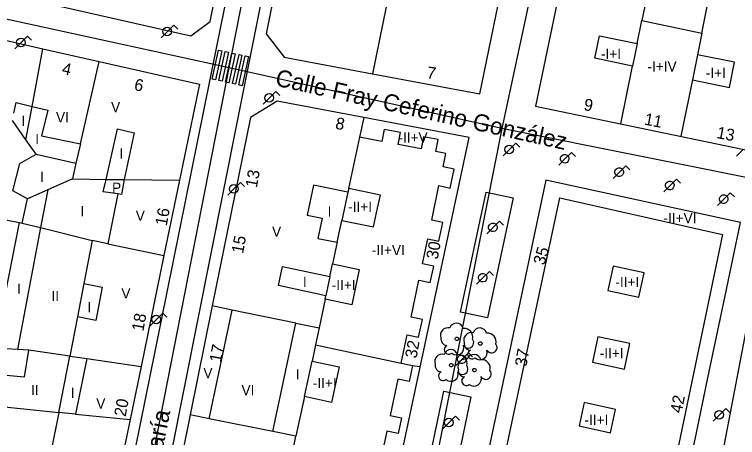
# Model space of a CAD drawing. Extents: x 282771 to 285132, y 4823109 to 4825496.
# Drawn here: x 284617.4 to 284723.9, y 4823442 to 4823504.4 of the extents above; entities that cross this region are included whole.
import ezdxf

# ---------------------------------------------------------------- set-up
doc = ezdxf.new("R2010")
doc.units = 0
for name, color, linetype in [('ACERA-BORDILLO', 7, 'Continuous'), ('ARBOL', 7, 'Continuous'), ('CALLE-EJE', 7, 'Continuous'), ('CALLE-TEXTO', 7, 'Continuous'), ('EDIFICIO', 7, 'Continuous'), ('FAROLA', 7, 'Continuous'), ('INTERIOR-EDIFICIO', 7, 'Continuous'), ('MEDIANERA', 7, 'Continuous'), ('NUM-LOCAL', 7, 'Continuous'), ('NUM-PORTAL', 7, 'Continuous'), ('PASO-PEATONES', 7, 'Continuous'), ('TXT-ALTURA-EDIFICIO', 7, 'Continuous'), ('ZONA-VERDE', 7, 'Continuous')]:
    doc.layers.add(name, color=color, linetype=linetype)

msp = doc.modelspace()

# ---------------------------------------------------------------- linework, layer by layer
at = {"layer": 'ACERA-BORDILLO'}
for points in [[(284659.31, 4823559.3), (284647.17, 4823499.39), (284638.12, 4823454.71), (284629.43, 4823411.85), (284622.77, 4823378.97), (284622.6, 4823378.28), (284622.36, 4823377.58), (284622.04, 4823376.88), (284621.65, 4823376.21), (284621.18, 4823375.56), (284620.92, 4823375.25), (284620.65, 4823374.96), (284620.35, 4823374.67), (284620.05, 4823374.4), (284619.72, 4823374.15), (284619.39, 4823373.91), (284619.04, 4823373.69), (284618.68, 4823373.49), (284618.31, 4823373.31), (284617.94, 4823373.14), (284617.56, 4823373), (284617.18, 4823372.88)], [(284638.57, 4823429.68), (284650.31, 4823488.67), (284657.71, 4823525.8)], [(284726.49, 4823464.69), (284717.63, 4823418.45), (284706.04, 4823359.27)]]:
    msp.add_lwpolyline(points, dxfattribs=at)
at = {"layer": 'ARBOL'}
for centre, major_axis, start_param, end_param in [((284682.55, 4823457.85), (0.595, 0.851), 5.595953, 8.139632), ((284681.29, 4823457.12), (0.629, 0.899), 0.356292, 2.540123), ((284683.68, 4823456.85), (0.73, 1.04), 5.061716, 6.994956), ((284684.73, 4823456.41), (0.629, 0.899), 0.356231, 2.540062), ((284685.99, 4823457.14), (0.595, 0.851), 5.595893, 8.139571), ((284687.12, 4823456.14), (0.73, 1.04), 5.061655, 6.994896), ((284681.18, 4823456.55), (-0.536, -0.766), 5.123959, 6.861144), ((284684.29, 4823456.02), (-0.457, -0.653), 5.828434, 9.145059), ((284681.42, 4823455), (-0.385, -0.551), 4.166432, 7.582665), ((284682.56, 4823455.3), (-0.622, -0.889), 6.177361, 8.777439), ((284684.62, 4823455.84), (-0.536, -0.766), 5.123898, 6.861083), ((284687.73, 4823455.31), (-0.457, -0.653), 5.828374, 9.144998), ((284680.45, 4823453.23), (0.629, 0.899), 0.356464, 2.540295), ((284681.71, 4823453.96), (0.596, 0.851), 5.596125, 8.139804), ((284682.84, 4823452.96), (0.73, 1.04), 5.061888, 6.995128), ((284685.12, 4823453.24), (0.595, 0.851), 5.596063, 8.139742), ((284684.86, 4823454.29), (-0.385, -0.551), 4.166371, 7.582605), ((284686, 4823454.59), (-0.622, -0.889), 6.1773, 8.777378), ((284683.86, 4823452.51), (0.629, 0.899), 0.356402, 2.540233), ((284686.25, 4823452.24), (0.73, 1.04), 5.061826, 6.995066), ((284680.34, 4823452.66), (-0.536, -0.766), 5.124131, 6.861316), ((284683.45, 4823452.13), (-0.457, -0.653), 5.828606, 9.145231), ((284683.75, 4823451.94), (-0.536, -0.766), 5.124069, 6.861254), ((284680.58, 4823451.11), (-0.385, -0.55), 4.166604, 7.582837), ((284681.72, 4823451.41), (-0.623, -0.889), 6.177533, 8.777611), ((284686.86, 4823451.41), (-0.457, -0.653), 5.828544, 9.145169), ((284683.99, 4823450.39), (-0.385, -0.551), 4.166542, 7.582775), ((284685.13, 4823450.69), (-0.622, -0.889), 6.177471, 8.777549)]:
    msp.add_ellipse(centre, major_axis=major_axis, ratio=0.999978, start_param=start_param, end_param=end_param, dxfattribs=at)
for centre in [(284682.62, 4823456.59), (284686.06, 4823455.88), (284681.78, 4823452.7), (284685.19, 4823451.98)]:
    msp.add_ellipse(centre, major_axis=(0.146, 0.209), ratio=0.999978, dxfattribs=at)
at = {"layer": 'CALLE-EJE'}
for points in [[(284649.06, 4823496.53), (284665.8, 4823581.92)], [(284703.57, 4823574.45), (284706.9, 4823569.99), (284689.21, 4823487.59)], [(284649.06, 4823496.53), (284608.53, 4823505.37)], [(284623.41, 4823365.59), (284649.06, 4823496.53)], [(284689.21, 4823487.59), (284649.06, 4823496.53)], [(284689.21, 4823487.59), (284666.85, 4823374.63), (284665.29, 4823357.54)], [(284731.36, 4823479.12), (284689.21, 4823487.59)]]:
    msp.add_lwpolyline(points, dxfattribs=at)
at = {"layer": 'EDIFICIO'}
for points in [[(284660.61, 4823575.62), (284659, 4823578.2), (284645.49, 4823580.89), (284632.59, 4823583.47), (284629.19, 4823581.23), (284626.08, 4823565.25), (284624.17, 4823555.42), (284622.28, 4823545.69), (284620.38, 4823535.91), (284618.45, 4823525.95), (284616.64, 4823516.64), (284615.39, 4823510.19), (284617.58, 4823507.1), (284643.41, 4823501.2), (284646.28, 4823503.31), (284647.57, 4823509.71), (284649.38, 4823518.91), (284651.47, 4823529.45), (284655.33, 4823548.97), (284657.37, 4823559.32), (284659.2, 4823568.53), (284660.61, 4823575.62)], [(284672.53, 4823575.76), (284668.83, 4823573.37), (284667.47, 4823566.54), (284665.56, 4823556.93), (284663.62, 4823547.19), (284661.69, 4823537.48), (284659.86, 4823528.27), (284657.5, 4823516.42), (284654.54, 4823501.51), (284657.15, 4823498.09), (284670.2, 4823495.64), (284685.98, 4823492.69), (284696.08, 4823541.83), (284701.4, 4823567.69), (284700.19, 4823570.03), (284690.07, 4823572.12), (284681.2, 4823573.96), (284672.53, 4823575.76)], [(284694.18, 4823490.88), (284728.43, 4823483.75), (284743.46, 4823561.69), (284725.79, 4823565.05), (284710.22, 4823568.03), (284706.45, 4823549.91), (284701.92, 4823528.12), (284694.18, 4823490.88)], [(284598.94, 4823427.16), (284603.01, 4823447.9), (284604.56, 4823455.85), (284608.09, 4823473.8), (284611.57, 4823491.57), (284613.46, 4823501.18), (284621.64, 4823499.31), (284629.93, 4823497.43), (284644.68, 4823494.09), (284641.76, 4823479.97), (284639.46, 4823468.84), (284636.09, 4823452.51), (284634.48, 4823444.68), (284631.27, 4823429.16), (284629.56, 4823420.84)], [(284636.47, 4823372.18), (284643.77, 4823370.72), (284659.13, 4823367.65), (284684.4, 4823486.24), (284668.88, 4823489.17), (284656.13, 4823491.58), (284652.21, 4823489.18), (284646.56, 4823461.42), (284643.33, 4823445.39), (284640.99, 4823433.71), (284639.91, 4823428.34), (284636.83, 4823413.04), (284634.55, 4823401.7), (284632.28, 4823390.44), (284629.28, 4823375.47), (284630.66, 4823373.35), (284636.47, 4823372.18)], [(284715.35, 4823430.7), (284717.88, 4823442.74), (284719.59, 4823450.86), (284722.12, 4823462.9), (284724.4, 4823473.74), (284695.73, 4823479.97), (284684.22, 4823425.78), (284713.04, 4823419.72), (284715.35, 4823430.7)]]:
    msp.add_lwpolyline(points, dxfattribs=at)
at = {"layer": 'FAROLA'}
for p, q in [((284640.93, 4823502.8), (284639.99, 4823501.87)), ((284641.52, 4823502.21), (284640.93, 4823502.8)), ((284619.39, 4823501.17), (284618.45, 4823500.24)), ((284619.98, 4823500.58), (284619.39, 4823501.17)), ((284639.99, 4823501.87), (284639.06, 4823500.93)), ((284618.45, 4823500.24), (284617.52, 4823499.3)), ((284655.95, 4823493.01), (284655.01, 4823492.08)), ((284656.54, 4823492.42), (284655.95, 4823493.01)), ((284655.01, 4823492.08), (284654.08, 4823491.14)), ((284691.28, 4823485.4), (284690.34, 4823484.47)), ((284691.87, 4823484.81), (284691.28, 4823485.4)), ((284690.34, 4823484.47), (284689.41, 4823483.53)), ((284724.72, 4823484.44), (284723.79, 4823483.5)), ((284698.53, 4823483.11), (284697.6, 4823482.17)), ((284699.47, 4823484.04), (284698.53, 4823483.11)), ((284700.06, 4823483.45), (284699.47, 4823484.04)), ((284707.49, 4823482.07), (284706.55, 4823481.14)), ((284708.08, 4823481.48), (284707.49, 4823482.07)), ((284706.55, 4823481.14), (284705.62, 4823480.2)), ((284714.94, 4823480.11), (284714, 4823479.18)), ((284715.53, 4823479.52), (284714.94, 4823480.11)), ((284650.72, 4823479.62), (284649.78, 4823478.69)), ((284651.31, 4823479.03), (284650.72, 4823479.62)), ((284714, 4823479.18), (284713.07, 4823478.24)), ((284649.78, 4823478.69), (284648.85, 4823477.75)), ((284722.88, 4823478.09), (284721.94, 4823477.16)), ((284723.47, 4823477.5), (284722.88, 4823478.09)), ((284721.94, 4823477.16), (284721.01, 4823476.22)), ((284688.89, 4823473.93), (284687.95, 4823473)), ((284689.48, 4823473.34), (284688.89, 4823473.93)), ((284687.95, 4823473), (284687.02, 4823472.06)), ((284687.39, 4823466.52), (284686.45, 4823465.59)), ((284687.98, 4823465.93), (284687.39, 4823466.52)), ((284686.45, 4823465.59), (284685.52, 4823464.65)), ((284639.3, 4823460.36), (284638.36, 4823459.43)), ((284639.89, 4823459.77), (284639.3, 4823460.36)), ((284638.36, 4823459.43), (284637.43, 4823458.49)), ((284684.31, 4823454.5), (284683.37, 4823453.57)), ((284684.9, 4823453.91), (284684.31, 4823454.5)), ((284683.37, 4823453.57), (284682.44, 4823452.63)), ((284722.22, 4823446.33), (284721.28, 4823445.4)), ((284722.81, 4823445.74), (284722.22, 4823446.33)), ((284682.4, 4823445.19), (284681.46, 4823444.26)), ((284682.99, 4823444.6), (284682.4, 4823445.19)), ((284721.28, 4823445.4), (284720.35, 4823444.46)), ((284681.46, 4823444.26), (284680.53, 4823443.32))]:
    msp.add_line(p, q, dxfattribs=at)
for centre in [(284639.95, 4823501.87), (284618.41, 4823500.24), (284654.97, 4823492.08), (284690.3, 4823484.47), (284649.74, 4823478.69), (284638.32, 4823459.43), (284721.24, 4823445.4), (284681.42, 4823444.26)]:
    msp.add_circle(centre, 0.638, dxfattribs=at)
for centre, major_axis in [((284698.49, 4823483.11), (0.365, 0.523)), ((284706.51, 4823481.14), (0.365, 0.523)), ((284713.96, 4823479.18), (0.365, 0.523)), ((284721.9, 4823477.16), (0.365, 0.523)), ((284687.91, 4823473), (0.365, 0.523)), ((284686.41, 4823465.59), (0.365, 0.522)), ((284683.33, 4823453.57), (0.366, 0.522))]:
    msp.add_ellipse(centre, major_axis=major_axis, ratio=0.999978, dxfattribs=at)
at = {"layer": 'INTERIOR-EDIFICIO'}
for points in [[(284715.21, 4823532.46), (284718.79, 4823531.9), (284718.15, 4823528.83), (284715.1, 4823528.69), (284712.24, 4823514.97), (284706.67, 4823516.11), (284705.96, 4823512.67), (284711.53, 4823511.53), (284709.86, 4823503.5), (284718.66, 4823501.6), (284720.26, 4823509.55), (284725.72, 4823508.45)], [(284702.91, 4823497.91), (284703.6, 4823501.24), (284709.16, 4823500.09), (284708.47, 4823496.76), (284702.91, 4823497.91)], [(284722.75, 4823493.63), (284723.49, 4823497.33), (284718.03, 4823498.43), (284717.29, 4823494.73), (284722.75, 4823493.63)], [(284617.38, 4823489.85), (284617.69, 4823491.4), (284620.05, 4823490.82), (284622.38, 4823490.26), (284621.43, 4823486.5), (284627.16, 4823485.3), (284626.51, 4823482.46), (284625.98, 4823480.13), (284630.97, 4823480.07), (284632.62, 4823487.5), (284635.08, 4823486.95), (284633.6, 4823480.05), (284633.22, 4823477.85), (284632.67, 4823477.92)], [(284613.52, 4823451.45), (284618.95, 4823451), (284619.59, 4823454.92), (284617.9, 4823455.02), (284614.53, 4823455.23), (284618.18, 4823473.72), (284618.59, 4823473.64), (284619.36, 4823477.23), (284617.22, 4823478.38), (284618.23, 4823482.42), (284620.63, 4823483.78), (284619.14, 4823485.91), (284617.17, 4823488.74)], [(284666.67, 4823478.72), (284666.54, 4823478.17), (284661.5, 4823479.24), (284660.57, 4823474.82), (284662.79, 4823474.35), (284662.15, 4823471.34), (284664.99, 4823470.82), (284665.67, 4823474.03), (284670.33, 4823473.06), (284670.93, 4823475.82), (284671.34, 4823477.73), (284666.67, 4823478.72)], [(284632.67, 4823477.92), (284631.21, 4823470.58), (284628.9, 4823471.07), (284627.67, 4823464.75), (284630.38, 4823464.21), (284629.41, 4823459.28), (284626.71, 4823459.82), (284625.58, 4823454.04), (284628.12, 4823453.67), (284626.46, 4823445.49), (284623.96, 4823445.75), (284622.78, 4823439.65), (284625.57, 4823439.11), (284624.44, 4823433.32), (284621.65, 4823433.87), (284620.58, 4823428.36), (284623.05, 4823428.54), (284621.6, 4823422.48), (284608.4, 4823425.2)], [(284656.32, 4823464.42), (284656.92, 4823467.25), (284663.91, 4823465.76), (284664.31, 4823467.63), (284668.23, 4823466.79), (284667.12, 4823461.58), (284663.2, 4823462.42), (284663.31, 4823462.93), (284656.32, 4823464.42)], [(284705.62, 4823467.3), (284704.83, 4823463.71), (284709.41, 4823462.72), (284710.2, 4823466.3), (284705.62, 4823467.3)], [(284662.31, 4823458.22), (284661.78, 4823455.72), (284661.27, 4823453.3), (284665.25, 4823452.44), (284664.16, 4823447.21), (284660.15, 4823448.07), (284658.91, 4823442.23), (284655.5, 4823442.92), (284658.9, 4823458.91), (284662.31, 4823458.22)], [(284703.39, 4823456.89), (284702.58, 4823453.13), (284707.28, 4823452.11), (284708.09, 4823455.88), (284703.39, 4823456.89)], [(284701.36, 4823447.19), (284700.6, 4823443.74), (284705.21, 4823442.74), (284705.97, 4823446.18), (284701.36, 4823447.19)]]:
    msp.add_lwpolyline(points, dxfattribs=at)
at = {"layer": 'MEDIANERA'}
for p, q in [((284672.21, 4823505.47), (284670.2, 4823495.64)), ((284709.16, 4823500.09), (284709.86, 4823503.5)), ((284718.66, 4823501.6), (284718.03, 4823498.43)), ((284627.16, 4823485.3), (284629.93, 4823497.43)), ((284706.73, 4823488.26), (284708.47, 4823496.76)), ((284717.29, 4823494.73), (284715.59, 4823486.42)), ((284668.88, 4823489.17), (284668.27, 4823486.3)), ((284668.27, 4823486.3), (284666.66, 4823478.72)), ((284620.63, 4823483.78), (284626.51, 4823482.46)), ((284625.98, 4823480.13), (284622.37, 4823478.55)), ((284622.37, 4823478.55), (284619.36, 4823477.23)), ((284622.37, 4823478.55), (284621.3, 4823472.96)), ((284666.55, 4823478.17), (284665.67, 4823474.03)), ((284618.59, 4823473.64), (284621.3, 4823472.96)), ((284621.3, 4823472.96), (284617.9, 4823455.02)), ((284621.3, 4823472.96), (284628.9, 4823471.07)), ((284631.21, 4823470.58), (284639.46, 4823468.84)), ((284664.99, 4823470.82), (284664.31, 4823467.63)), ((284663.91, 4823465.76), (284663.31, 4823462.93)), ((284627.67, 4823464.75), (284626.71, 4823459.82)), ((284663.2, 4823462.42), (284662.31, 4823458.22)), ((284646.14, 4823444.82), (284649.53, 4823460.82)), ((284649.53, 4823460.82), (284646.56, 4823461.42)), ((284658.9, 4823458.91), (284649.53, 4823460.82)), ((284661.78, 4823455.72), (284674.42, 4823452.98)), ((284628.12, 4823453.67), (284636.09, 4823452.51)), ((284660.15, 4823448.07), (284661.27, 4823453.3)), ((284674.42, 4823452.98), (284676.07, 4823452.63)), ((284676.07, 4823452.63), (284677.14, 4823452.5)), ((284626.46, 4823445.49), (284634.48, 4823444.68)), ((284646.14, 4823444.82), (284643.33, 4823445.39)), ((284655.5, 4823442.92), (284646.14, 4823444.82)), ((284658.22, 4823438.97), (284658.91, 4823442.23))]:
    msp.add_line(p, q, dxfattribs=at)
for points in [[(284619.14, 4823485.91), (284620.05, 4823490.82), (284621.64, 4823499.31)], [(284674.42, 4823452.98), (284675.3, 4823457.17), (284676.96, 4823456.81), (284677.52, 4823459.43), (284675.86, 4823459.78), (284677, 4823465.23), (284678.68, 4823464.87), (284679.2, 4823467.3), (284677.54, 4823467.65), (284678.31, 4823471.32), (284679.96, 4823470.97), (284680.54, 4823473.71), (284678.91, 4823474.05), (284679.97, 4823479.15), (284681.64, 4823478.8), (284682.22, 4823481.57), (284680.58, 4823481.91), (284680.99, 4823483.89), (284679.49, 4823484.19), (284679.84, 4823485.94), (284677.7, 4823486.36), (284677.34, 4823484.55), (284673.98, 4823485.22), (284674.32, 4823486.96), (284671.88, 4823487.43), (284671.54, 4823485.67), (284668.27, 4823486.3)], [(284632.67, 4823477.92), (284630.49, 4823478.24), (284630.97, 4823480.07), (284633.6, 4823480.05), (284641.76, 4823479.97)], [(284721.75, 4823471.95), (284711.46, 4823422.77), (284687.21, 4823427.82), (284697.78, 4823477.33), (284721.75, 4823471.95)], [(284608.09, 4823473.8), (284612.99, 4823472.9), (284613.37, 4823474.65), (284618.18, 4823473.72)], [(284603.01, 4823447.9), (284606.15, 4823447.57), (284612.63, 4823446.91), (284623.96, 4823445.75), (284625.58, 4823454.04), (284619.59, 4823454.92)], [(284676.07, 4823452.63), (284675.57, 4823450.29), (284673.91, 4823450.65), (284672.78, 4823445.27), (284674.44, 4823444.92), (284673.95, 4823442.64), (284672.28, 4823443), (284671.36, 4823438.62)]]:
    msp.add_lwpolyline(points, dxfattribs=at)
at = {"layer": 'PASO-PEATONES'}
for points in [[(284646.57, 4823494.84), (284647.51, 4823499.12), (284648, 4823499.02), (284647.06, 4823494.73)], [(284647.55, 4823494.62), (284648.49, 4823498.91), (284648.97, 4823498.8), (284648.04, 4823494.52)], [(284648.52, 4823494.41), (284649.46, 4823498.69), (284649.95, 4823498.59), (284649.01, 4823494.3)], [(284649.56, 4823494.18), (284650.56, 4823498.45), (284650.93, 4823498.37), (284649.99, 4823494.09)], [(284650.48, 4823493.98), (284651.42, 4823498.27), (284651.91, 4823498.16), (284650.97, 4823493.87)]]:
    msp.add_lwpolyline(points, close=True, dxfattribs=at)
at = {"layer": 'ZONA-VERDE'}
for p, q in [((284683.15, 4823460.5), (284686.91, 4823478.21)), ((284686.91, 4823478.21), (284690.9, 4823477.36)), ((284690.9, 4823477.36), (284687.14, 4823459.66)), ((284687.14, 4823459.66), (284683.15, 4823460.5)), ((284676.93, 4823431.17), (284680.69, 4823448.88)), ((284680.69, 4823448.88), (284684.68, 4823448.03)), ((284684.68, 4823448.03), (284680.92, 4823430.33))]:
    msp.add_line(p, q, dxfattribs=at)

# ---------------------------------------------------------------- texts
at = {"layer": 'CALLE-TEXTO'}
for s, rotation, p in [('Calle Fray Ceferino González', 347.4475, (284655.73, 4823493.92)), ('Calle Santa María', 78.9166, (284635.27, 4823419.63))]:
    msp.add_text(s, height=2.5, rotation=rotation, dxfattribs=at).set_placement(p)
at = {"layer": 'NUM-LOCAL'}
for s, rotation, p in [('8', 348.3111, (284664.61, 4823487.56)), ('42', 79.0293, (284715.71, 4823445.54))]:
    msp.add_text(s, height=1.75, rotation=rotation, dxfattribs=at).set_placement(p)
at = {"layer": 'NUM-PORTAL'}
for s, rotation, p in [('4', 347.4904, (284624.34, 4823495.63)), ('7', 351.7971, (284678.11, 4823494.99)), ('6', 347.4904, (284634.97, 4823493.26)), ('9', 349.2405, (284701.19, 4823490.3)), ('11', 349.2405, (284710.12, 4823488.15)), ('13', 349.2405, (284720.78, 4823486.17)), ('13', 79.6495, (284653.14, 4823478.76)), ('16', 79.6495, (284639.87, 4823473.14)), ('15', 79.6495, (284651.11, 4823469.06)), ('30', 79.6495, (284679.78, 4823468.2)), ('35', 73.8308, (284695.49, 4823467.33)), ('18', 79.6495, (284636.43, 4823457.61)), ('17', 79.6495, (284647.86, 4823453.02)), ('32', 79.6495, (284676.66, 4823453.63)), ('37', 79.6495, (284692.83, 4823452.39)), ('20', 79.6495, (284633.82, 4823445.03))]:
    msp.add_text(s, height=1.75, rotation=rotation, dxfattribs=at).set_placement(p)
at = {"layer": 'TXT-ALTURA-EDIFICIO'}
for s, p in [('-I+I', (284703.83, 4823497.81)), ('-I+IV', (284710.68, 4823495.96)), ('-I+I', (284719.27, 4823495.01)), ('V', (284631.68, 4823489.97)), ('I', (284618.48, 4823487.95)), ('VI', (284623.57, 4823488.48)), ('I', (284620.51, 4823485.27)), ('-II+V', (284674, 4823485.48)), ('I', (284632.92, 4823483.13)), ('I', (284621.21, 4823479.69)), ('P', (284631.83, 4823478.09)), ('-II+I', (284666.6, 4823475.29)), ('I', (284627.17, 4823474.65)), ('I', (284663.57, 4823474.58)), ('V', (284635.32, 4823473.97)), ('-II+VI', (284713.04, 4823473.62)), ('V', (284655.39, 4823471.62)), ('-II+VI', (284670.09, 4823468.91)), ('I', (284659.94, 4823464.22)), ('-II+I', (284664.18, 4823463.76)), ('-II+I', (284705.95, 4823464.21)), ('I', (284617.85, 4823463.23)), ('V', (284633.2, 4823462.53)), ('II', (284622.9, 4823462.14)), ('I', (284628.2, 4823460.51)), ('-II+I', (284703.65, 4823453.71)), ('V', (284645.28, 4823450.78)), ('I', (284658.87, 4823450.6)), ('-II+I', (284661.4, 4823449.32)), ('II', (284619.89, 4823448.29)), ('I', (284625.73, 4823447.88)), ('VI', (284650.89, 4823448.27)), ('V', (284629.5, 4823446.3)), ('-II+I', (284701.41, 4823443.89))]:
    msp.add_text(s, height=1.5, rotation=0.0006, dxfattribs=at).set_placement(p)

doc.saveas('drawing.dxf')
